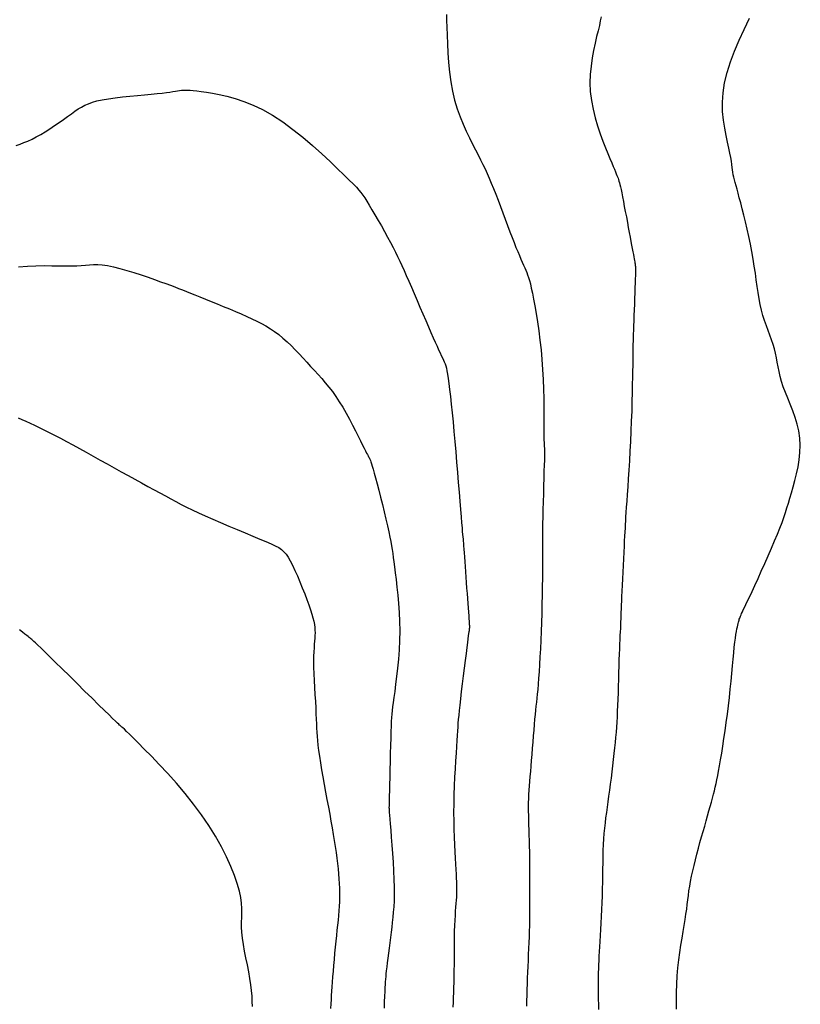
# Model space of a CAD drawing. Header units: millimetres. Extents: x 32690613 to 32693367, y 5343692 to 5344708.
# Tile 400 of 656: x 32692640.46 to 32692649.27, y 5344142.4 to 5344153.52. Entities that reach past the tile are written whole.
import ezdxf

# ---------------------------------------------------------------- set-up
doc = ezdxf.new("R2010")
doc.units = ezdxf.units.MM
doc.header["$LTSCALE"] = 20
for name, color, linetype in [('02-DGM_HL_488.50', 12, 'Continuous'), ('02-DGM_HL_489.00', 22, 'Continuous'), ('02-DGM_HL_489.50', 32, 'Continuous'), ('02-DGM_HL_490.00', 42, 'Continuous'), ('02-DGM_HL_490.50', 52, 'Continuous'), ('02-DGM_HL_491.00', 62, 'Continuous'), ('02-DGM_HL_491.50', 72, 'Continuous')]:
    doc.layers.add(name, color=color, linetype=linetype)

msp = doc.modelspace()

# ---------------------------------------------------------------- linework, layer by layer
at = {"layer": '02-DGM_HL_488.50', "elevation": 488.5, "flags": 128}
msp.add_lwpolyline([(32692643.085, 5344142.38), (32692643.083, 5344142.437), (32692643.081, 5344142.496), (32692643.076, 5344142.558), (32692643.068, 5344142.624), (32692643.057, 5344142.695), (32692643.043, 5344142.771), (32692643.028, 5344142.849), (32692643.012, 5344142.927), (32692642.997, 5344143.005), (32692642.983, 5344143.08), (32692642.972, 5344143.151), (32692642.965, 5344143.217), (32692642.962, 5344143.276), (32692642.962, 5344143.33), (32692642.964, 5344143.382), (32692642.966, 5344143.433), (32692642.966, 5344143.487), (32692642.962, 5344143.544), (32692642.953, 5344143.609), (32692642.938, 5344143.682), (32692642.914, 5344143.766), (32692642.881, 5344143.859), (32692642.841, 5344143.961), (32692642.791, 5344144.069), (32692642.734, 5344144.183), (32692642.668, 5344144.301), (32692642.594, 5344144.422), (32692642.511, 5344144.543), (32692642.421, 5344144.665), (32692642.325, 5344144.784), (32692642.227, 5344144.899), (32692642.129, 5344145.009), (32692642.034, 5344145.111), (32692641.945, 5344145.204), (32692641.864, 5344145.286), (32692641.795, 5344145.356), (32692641.739, 5344145.411), (32692641.696, 5344145.454), (32692641.663, 5344145.486), (32692641.64, 5344145.509), (32692641.623, 5344145.525), (32692641.612, 5344145.535), (32692641.604, 5344145.541), (32692641.598, 5344145.546), (32692641.593, 5344145.551), (32692641.586, 5344145.557), (32692641.575, 5344145.566), (32692641.56, 5344145.58), (32692641.538, 5344145.602), (32692641.507, 5344145.631), (32692641.466, 5344145.671), (32692641.414, 5344145.722), (32692641.349, 5344145.786), (32692641.274, 5344145.86), (32692641.191, 5344145.941), (32692641.106, 5344146.026), (32692641.02, 5344146.111), (32692640.937, 5344146.192), (32692640.86, 5344146.268), (32692640.794, 5344146.333), (32692640.739, 5344146.387), (32692640.695, 5344146.429), (32692640.662, 5344146.461), (32692640.636, 5344146.485), (32692640.617, 5344146.502), (32692640.603, 5344146.514), (32692640.593, 5344146.524), (32692640.584, 5344146.531), (32692640.575, 5344146.538), (32692640.565, 5344146.546), (32692640.553, 5344146.556), (32692640.537, 5344146.568), (32692640.517, 5344146.584), (32692640.49, 5344146.605), (32692640.456, 5344146.631)], dxfattribs=at)
at = {"layer": '02-DGM_HL_489.00', "elevation": 489, "flags": 128}
msp.add_lwpolyline([(32692640.441, 5344149.028), (32692640.483, 5344149.008), (32692640.528, 5344148.987), (32692640.575, 5344148.965), (32692640.624, 5344148.942), (32692640.676, 5344148.918), (32692640.731, 5344148.891), (32692640.79, 5344148.862), (32692640.852, 5344148.831), (32692640.917, 5344148.797), (32692640.986, 5344148.76), (32692641.058, 5344148.721), (32692641.132, 5344148.68), (32692641.209, 5344148.638), (32692641.286, 5344148.594), (32692641.365, 5344148.55), (32692641.444, 5344148.506), (32692641.524, 5344148.462), (32692641.603, 5344148.418), (32692641.681, 5344148.375), (32692641.758, 5344148.333), (32692641.832, 5344148.291), (32692641.905, 5344148.252), (32692641.974, 5344148.214), (32692642.04, 5344148.178), (32692642.102, 5344148.144), (32692642.162, 5344148.111), (32692642.22, 5344148.08), (32692642.28, 5344148.049), (32692642.341, 5344148.018), (32692642.406, 5344147.986), (32692642.476, 5344147.953), (32692642.553, 5344147.918), (32692642.637, 5344147.881), (32692642.726, 5344147.843), (32692642.819, 5344147.804), (32692642.912, 5344147.765), (32692643.003, 5344147.727), (32692643.09, 5344147.691), (32692643.169, 5344147.658), (32692643.238, 5344147.629), (32692643.296, 5344147.604), (32692643.343, 5344147.582), (32692643.382, 5344147.561), (32692643.414, 5344147.539), (32692643.441, 5344147.515), (32692643.465, 5344147.487), (32692643.487, 5344147.453), (32692643.511, 5344147.412), (32692643.536, 5344147.362), (32692643.564, 5344147.304), (32692643.592, 5344147.241), (32692643.62, 5344147.174), (32692643.648, 5344147.106), (32692643.675, 5344147.039), (32692643.7, 5344146.974), (32692643.722, 5344146.914), (32692643.741, 5344146.86), (32692643.756, 5344146.811), (32692643.768, 5344146.768), (32692643.777, 5344146.729), (32692643.784, 5344146.693), (32692643.789, 5344146.66), (32692643.791, 5344146.629), (32692643.792, 5344146.599), (32692643.791, 5344146.569), (32692643.789, 5344146.538), (32692643.786, 5344146.505), (32692643.783, 5344146.47), (32692643.78, 5344146.43), (32692643.777, 5344146.385), (32692643.775, 5344146.334), (32692643.775, 5344146.275), (32692643.776, 5344146.209), (32692643.778, 5344146.136), (32692643.782, 5344146.059), (32692643.786, 5344145.98), (32692643.79, 5344145.901), (32692643.795, 5344145.824), (32692643.799, 5344145.75), (32692643.802, 5344145.684), (32692643.805, 5344145.624), (32692643.807, 5344145.571), (32692643.809, 5344145.523), (32692643.811, 5344145.476), (32692643.814, 5344145.429), (32692643.818, 5344145.381), (32692643.824, 5344145.329), (32692643.831, 5344145.27), (32692643.841, 5344145.204), (32692643.852, 5344145.131), (32692643.865, 5344145.053), (32692643.88, 5344144.971), (32692643.895, 5344144.886), (32692643.911, 5344144.801), (32692643.926, 5344144.715), (32692643.942, 5344144.631), (32692643.957, 5344144.55), (32692643.971, 5344144.471), (32692643.984, 5344144.395), (32692643.996, 5344144.322), (32692644.008, 5344144.252), (32692644.019, 5344144.184), (32692644.029, 5344144.118), (32692644.037, 5344144.055), (32692644.045, 5344143.994), (32692644.052, 5344143.935), (32692644.057, 5344143.877), (32692644.062, 5344143.822), (32692644.065, 5344143.767), (32692644.067, 5344143.714), (32692644.068, 5344143.662), (32692644.068, 5344143.611), (32692644.066, 5344143.56), (32692644.064, 5344143.51), (32692644.06, 5344143.459), (32692644.056, 5344143.407), (32692644.051, 5344143.354), (32692644.045, 5344143.299), (32692644.039, 5344143.241), (32692644.033, 5344143.18), (32692644.026, 5344143.115), (32692644.02, 5344143.048), (32692644.013, 5344142.98), (32692644.007, 5344142.911), (32692644, 5344142.843), (32692643.995, 5344142.777), (32692643.99, 5344142.714), (32692643.985, 5344142.655), (32692643.981, 5344142.602), (32692643.978, 5344142.551), (32692643.975, 5344142.503), (32692643.973, 5344142.456), (32692643.971, 5344142.408), (32692643.968, 5344142.358)], dxfattribs=at)
at = {"layer": '02-DGM_HL_489.50', "elevation": 489.5, "flags": 128}
msp.add_lwpolyline([(32692640.445, 5344150.731), (32692640.544, 5344150.739), (32692640.64, 5344150.744), (32692640.733, 5344150.745), (32692640.82, 5344150.744), (32692640.902, 5344150.743), (32692640.976, 5344150.741), (32692641.043, 5344150.741), (32692641.102, 5344150.744), (32692641.153, 5344150.748), (32692641.201, 5344150.752), (32692641.246, 5344150.756), (32692641.291, 5344150.758), (32692641.338, 5344150.758), (32692641.39, 5344150.754), (32692641.449, 5344150.746), (32692641.516, 5344150.732), (32692641.589, 5344150.713), (32692641.668, 5344150.691), (32692641.748, 5344150.667), (32692641.829, 5344150.64), (32692641.907, 5344150.614), (32692641.981, 5344150.588), (32692642.049, 5344150.564), (32692642.108, 5344150.542), (32692642.16, 5344150.523), (32692642.208, 5344150.505), (32692642.252, 5344150.488), (32692642.295, 5344150.471), (32692642.339, 5344150.454), (32692642.385, 5344150.435), (32692642.436, 5344150.415), (32692642.492, 5344150.392), (32692642.554, 5344150.367), (32692642.619, 5344150.341), (32692642.687, 5344150.313), (32692642.756, 5344150.284), (32692642.826, 5344150.256), (32692642.893, 5344150.227), (32692642.959, 5344150.199), (32692643.021, 5344150.172), (32692643.079, 5344150.146), (32692643.134, 5344150.119), (32692643.187, 5344150.092), (32692643.238, 5344150.064), (32692643.287, 5344150.033), (32692643.335, 5344150.001), (32692643.383, 5344149.966), (32692643.429, 5344149.927), (32692643.476, 5344149.885), (32692643.521, 5344149.842), (32692643.567, 5344149.796), (32692643.612, 5344149.749), (32692643.656, 5344149.702), (32692643.7, 5344149.654), (32692643.742, 5344149.607), (32692643.785, 5344149.561), (32692643.826, 5344149.516), (32692643.867, 5344149.469), (32692643.907, 5344149.422), (32692643.947, 5344149.373), (32692643.987, 5344149.322), (32692644.026, 5344149.267), (32692644.065, 5344149.208), (32692644.104, 5344149.145), (32692644.142, 5344149.079), (32692644.179, 5344149.012), (32692644.215, 5344148.945), (32692644.248, 5344148.881), (32692644.278, 5344148.821), (32692644.305, 5344148.766), (32692644.328, 5344148.719), (32692644.347, 5344148.682), (32692644.362, 5344148.652), (32692644.374, 5344148.629), (32692644.383, 5344148.611), (32692644.391, 5344148.598), (32692644.396, 5344148.587), (32692644.401, 5344148.578), (32692644.406, 5344148.569), (32692644.411, 5344148.558), (32692644.416, 5344148.546), (32692644.422, 5344148.529), (32692644.429, 5344148.508), (32692644.438, 5344148.48), (32692644.448, 5344148.445), (32692644.46, 5344148.401), (32692644.475, 5344148.347), (32692644.492, 5344148.282), (32692644.511, 5344148.209), (32692644.531, 5344148.13), (32692644.552, 5344148.047), (32692644.572, 5344147.964), (32692644.591, 5344147.883), (32692644.609, 5344147.807), (32692644.624, 5344147.739), (32692644.637, 5344147.68), (32692644.647, 5344147.628), (32692644.655, 5344147.582), (32692644.662, 5344147.539), (32692644.668, 5344147.495), (32692644.674, 5344147.45), (32692644.68, 5344147.399), (32692644.688, 5344147.342), (32692644.697, 5344147.275), (32692644.706, 5344147.199), (32692644.716, 5344147.115), (32692644.726, 5344147.025), (32692644.735, 5344146.93), (32692644.742, 5344146.829), (32692644.746, 5344146.726), (32692644.747, 5344146.62), (32692644.745, 5344146.513), (32692644.74, 5344146.406), (32692644.732, 5344146.301), (32692644.723, 5344146.2), (32692644.712, 5344146.105), (32692644.701, 5344146.017), (32692644.691, 5344145.937), (32692644.681, 5344145.868), (32692644.674, 5344145.811), (32692644.667, 5344145.763), (32692644.662, 5344145.721), (32692644.658, 5344145.681), (32692644.655, 5344145.641), (32692644.652, 5344145.597), (32692644.65, 5344145.546), (32692644.648, 5344145.484), (32692644.646, 5344145.411), (32692644.643, 5344145.327), (32692644.641, 5344145.237), (32692644.639, 5344145.145), (32692644.637, 5344145.052), (32692644.635, 5344144.964), (32692644.633, 5344144.884), (32692644.631, 5344144.814), (32692644.63, 5344144.759), (32692644.629, 5344144.716), (32692644.628, 5344144.684), (32692644.627, 5344144.662), (32692644.627, 5344144.646), (32692644.627, 5344144.637), (32692644.626, 5344144.631), (32692644.626, 5344144.627), (32692644.626, 5344144.622), (32692644.627, 5344144.617), (32692644.627, 5344144.607), (32692644.628, 5344144.592), (32692644.63, 5344144.57), (32692644.632, 5344144.538), (32692644.636, 5344144.496), (32692644.64, 5344144.44), (32692644.646, 5344144.371), (32692644.652, 5344144.29), (32692644.659, 5344144.201), (32692644.665, 5344144.105), (32692644.672, 5344144.007), (32692644.677, 5344143.909), (32692644.681, 5344143.814), (32692644.684, 5344143.725), (32692644.684, 5344143.645), (32692644.683, 5344143.572), (32692644.68, 5344143.506), (32692644.675, 5344143.444), (32692644.67, 5344143.386), (32692644.664, 5344143.329), (32692644.657, 5344143.274), (32692644.65, 5344143.217), (32692644.642, 5344143.158), (32692644.635, 5344143.099), (32692644.627, 5344143.039), (32692644.62, 5344142.981), (32692644.613, 5344142.925), (32692644.607, 5344142.872), (32692644.601, 5344142.825), (32692644.596, 5344142.783), (32692644.592, 5344142.747), (32692644.589, 5344142.716), (32692644.586, 5344142.688), (32692644.584, 5344142.659), (32692644.582, 5344142.628), (32692644.58, 5344142.592), (32692644.578, 5344142.549), (32692644.576, 5344142.496), (32692644.573, 5344142.433), (32692644.571, 5344142.36)], dxfattribs=at)
at = {"layer": '02-DGM_HL_490.00', "elevation": 490, "flags": 128}
msp.add_lwpolyline([(32692640.418, 5344152.102), (32692640.462, 5344152.117), (32692640.506, 5344152.134), (32692640.551, 5344152.152), (32692640.597, 5344152.174), (32692640.645, 5344152.198), (32692640.695, 5344152.226), (32692640.747, 5344152.257), (32692640.799, 5344152.291), (32692640.851, 5344152.326), (32692640.902, 5344152.361), (32692640.952, 5344152.396), (32692640.999, 5344152.429), (32692641.042, 5344152.46), (32692641.081, 5344152.488), (32692641.119, 5344152.514), (32692641.155, 5344152.536), (32692641.193, 5344152.556), (32692641.233, 5344152.574), (32692641.278, 5344152.59), (32692641.33, 5344152.605), (32692641.39, 5344152.618), (32692641.459, 5344152.63), (32692641.536, 5344152.64), (32692641.618, 5344152.65), (32692641.702, 5344152.659), (32692641.786, 5344152.667), (32692641.867, 5344152.674), (32692641.942, 5344152.681), (32692642.01, 5344152.688), (32692642.067, 5344152.694), (32692642.115, 5344152.7), (32692642.154, 5344152.705), (32692642.188, 5344152.71), (32692642.216, 5344152.715), (32692642.24, 5344152.719), (32692642.262, 5344152.722), (32692642.283, 5344152.725), (32692642.304, 5344152.726), (32692642.327, 5344152.727), (32692642.353, 5344152.727), (32692642.382, 5344152.726), (32692642.417, 5344152.722), (32692642.459, 5344152.718), (32692642.508, 5344152.711), (32692642.566, 5344152.703), (32692642.634, 5344152.692), (32692642.711, 5344152.678), (32692642.796, 5344152.658), (32692642.889, 5344152.633), (32692642.987, 5344152.6), (32692643.092, 5344152.559), (32692643.2, 5344152.507), (32692643.312, 5344152.444), (32692643.427, 5344152.369), (32692643.542, 5344152.284), (32692643.655, 5344152.194), (32692643.764, 5344152.101), (32692643.867, 5344152.008), (32692643.961, 5344151.92), (32692644.046, 5344151.839), (32692644.118, 5344151.769), (32692644.176, 5344151.712), (32692644.222, 5344151.667), (32692644.258, 5344151.63), (32692644.287, 5344151.598), (32692644.31, 5344151.57), (32692644.332, 5344151.541), (32692644.353, 5344151.509), (32692644.376, 5344151.472), (32692644.403, 5344151.427), (32692644.434, 5344151.375), (32692644.468, 5344151.317), (32692644.503, 5344151.256), (32692644.54, 5344151.193), (32692644.575, 5344151.129), (32692644.61, 5344151.067), (32692644.643, 5344151.007), (32692644.672, 5344150.951), (32692644.699, 5344150.898), (32692644.724, 5344150.847), (32692644.749, 5344150.796), (32692644.772, 5344150.745), (32692644.797, 5344150.691), (32692644.822, 5344150.633), (32692644.849, 5344150.571), (32692644.879, 5344150.502), (32692644.91, 5344150.429), (32692644.943, 5344150.353), (32692644.976, 5344150.276), (32692645.009, 5344150.199), (32692645.041, 5344150.125), (32692645.071, 5344150.054), (32692645.1, 5344149.989), (32692645.125, 5344149.931), (32692645.148, 5344149.88), (32692645.169, 5344149.835), (32692645.187, 5344149.795), (32692645.203, 5344149.761), (32692645.217, 5344149.73), (32692645.23, 5344149.703), (32692645.241, 5344149.679), (32692645.25, 5344149.657), (32692645.259, 5344149.635), (32692645.267, 5344149.612), (32692645.274, 5344149.586), (32692645.281, 5344149.556), (32692645.288, 5344149.518), (32692645.295, 5344149.472), (32692645.302, 5344149.415), (32692645.311, 5344149.347), (32692645.32, 5344149.268), (32692645.329, 5344149.18), (32692645.339, 5344149.084), (32692645.349, 5344148.98), (32692645.359, 5344148.872), (32692645.369, 5344148.759), (32692645.38, 5344148.643), (32692645.39, 5344148.526), (32692645.4, 5344148.41), (32692645.409, 5344148.297), (32692645.418, 5344148.188), (32692645.426, 5344148.086), (32692645.434, 5344147.993), (32692645.441, 5344147.91), (32692645.446, 5344147.841), (32692645.451, 5344147.785), (32692645.454, 5344147.742), (32692645.457, 5344147.708), (32692645.46, 5344147.681), (32692645.462, 5344147.657), (32692645.464, 5344147.635), (32692645.466, 5344147.61), (32692645.468, 5344147.581), (32692645.471, 5344147.545), (32692645.474, 5344147.503), (32692645.478, 5344147.455), (32692645.482, 5344147.402), (32692645.486, 5344147.346), (32692645.49, 5344147.287), (32692645.494, 5344147.226), (32692645.499, 5344147.165), (32692645.503, 5344147.104), (32692645.508, 5344147.044), (32692645.512, 5344146.986), (32692645.516, 5344146.931), (32692645.52, 5344146.88), (32692645.523, 5344146.833), (32692645.526, 5344146.792), (32692645.529, 5344146.758), (32692645.531, 5344146.73), (32692645.532, 5344146.709), (32692645.533, 5344146.693), (32692645.534, 5344146.681), (32692645.534, 5344146.674), (32692645.535, 5344146.669), (32692645.535, 5344146.666), (32692645.535, 5344146.663), (32692645.535, 5344146.661), (32692645.534, 5344146.659), (32692645.534, 5344146.657), (32692645.534, 5344146.654), (32692645.534, 5344146.651), (32692645.533, 5344146.647), (32692645.533, 5344146.643), (32692645.532, 5344146.638), (32692645.531, 5344146.631), (32692645.53, 5344146.622), (32692645.528, 5344146.609), (32692645.525, 5344146.591), (32692645.522, 5344146.566), (32692645.518, 5344146.532), (32692645.512, 5344146.488), (32692645.505, 5344146.432), (32692645.496, 5344146.364), (32692645.486, 5344146.286), (32692645.475, 5344146.201), (32692645.464, 5344146.113), (32692645.453, 5344146.023), (32692645.443, 5344145.937), (32692645.433, 5344145.855), (32692645.425, 5344145.783), (32692645.418, 5344145.721), (32692645.413, 5344145.668), (32692645.409, 5344145.621), (32692645.405, 5344145.578), (32692645.402, 5344145.535), (32692645.399, 5344145.49), (32692645.396, 5344145.44), (32692645.393, 5344145.382), (32692645.388, 5344145.315), (32692645.383, 5344145.238), (32692645.377, 5344145.153), (32692645.372, 5344145.062), (32692645.367, 5344144.967), (32692645.362, 5344144.869), (32692645.359, 5344144.769), (32692645.357, 5344144.669), (32692645.356, 5344144.57), (32692645.357, 5344144.473), (32692645.359, 5344144.38), (32692645.361, 5344144.29), (32692645.365, 5344144.205), (32692645.368, 5344144.125), (32692645.372, 5344144.052), (32692645.376, 5344143.986), (32692645.38, 5344143.927), (32692645.383, 5344143.875), (32692645.386, 5344143.829), (32692645.388, 5344143.788), (32692645.389, 5344143.75), (32692645.39, 5344143.715), (32692645.39, 5344143.681), (32692645.389, 5344143.648), (32692645.388, 5344143.614), (32692645.385, 5344143.579), (32692645.382, 5344143.541), (32692645.379, 5344143.501), (32692645.375, 5344143.457), (32692645.372, 5344143.408), (32692645.369, 5344143.355), (32692645.366, 5344143.295), (32692645.364, 5344143.229), (32692645.363, 5344143.159), (32692645.362, 5344143.084), (32692645.361, 5344143.008), (32692645.361, 5344142.932), (32692645.361, 5344142.856), (32692645.36, 5344142.783), (32692645.359, 5344142.714), (32692645.358, 5344142.651), (32692645.356, 5344142.592), (32692645.355, 5344142.535), (32692645.352, 5344142.481), (32692645.35, 5344142.427), (32692645.347, 5344142.373)], dxfattribs=at)
at = {"layer": '02-DGM_HL_490.50', "elevation": 490.5, "flags": 128}
msp.add_lwpolyline([(32692645.274, 5344153.58), (32692645.277, 5344153.515), (32692645.28, 5344153.438), (32692645.282, 5344153.349), (32692645.286, 5344153.251), (32692645.291, 5344153.147), (32692645.298, 5344153.039), (32692645.309, 5344152.93), (32692645.324, 5344152.821), (32692645.343, 5344152.714), (32692645.367, 5344152.613), (32692645.396, 5344152.517), (32692645.429, 5344152.427), (32692645.463, 5344152.342), (32692645.499, 5344152.262), (32692645.535, 5344152.187), (32692645.57, 5344152.118), (32692645.603, 5344152.054), (32692645.634, 5344151.995), (32692645.661, 5344151.94), (32692645.687, 5344151.888), (32692645.712, 5344151.837), (32692645.735, 5344151.786), (32692645.758, 5344151.733), (32692645.781, 5344151.678), (32692645.806, 5344151.618), (32692645.831, 5344151.553), (32692645.857, 5344151.485), (32692645.884, 5344151.413), (32692645.911, 5344151.341), (32692645.938, 5344151.268), (32692645.964, 5344151.197), (32692645.99, 5344151.128), (32692646.015, 5344151.064), (32692646.038, 5344151.005), (32692646.059, 5344150.951), (32692646.079, 5344150.903), (32692646.098, 5344150.859), (32692646.115, 5344150.819), (32692646.131, 5344150.783), (32692646.145, 5344150.75), (32692646.158, 5344150.721), (32692646.17, 5344150.694), (32692646.181, 5344150.668), (32692646.191, 5344150.641), (32692646.201, 5344150.612), (32692646.211, 5344150.579), (32692646.222, 5344150.539), (32692646.233, 5344150.492), (32692646.245, 5344150.435), (32692646.258, 5344150.368), (32692646.273, 5344150.29), (32692646.288, 5344150.204), (32692646.303, 5344150.11), (32692646.317, 5344150.01), (32692646.331, 5344149.905), (32692646.343, 5344149.796), (32692646.353, 5344149.685), (32692646.36, 5344149.573), (32692646.366, 5344149.461), (32692646.37, 5344149.351), (32692646.373, 5344149.246), (32692646.374, 5344149.147), (32692646.375, 5344149.057), (32692646.375, 5344148.976), (32692646.375, 5344148.907), (32692646.375, 5344148.851), (32692646.376, 5344148.807), (32692646.376, 5344148.773), (32692646.377, 5344148.748), (32692646.377, 5344148.729), (32692646.378, 5344148.716), (32692646.379, 5344148.706), (32692646.379, 5344148.699), (32692646.38, 5344148.691), (32692646.38, 5344148.681), (32692646.381, 5344148.668), (32692646.381, 5344148.65), (32692646.381, 5344148.626), (32692646.381, 5344148.592), (32692646.38, 5344148.548), (32692646.378, 5344148.492), (32692646.376, 5344148.423), (32692646.374, 5344148.344), (32692646.372, 5344148.257), (32692646.369, 5344148.167), (32692646.366, 5344148.076), (32692646.364, 5344147.987), (32692646.362, 5344147.905), (32692646.36, 5344147.833), (32692646.359, 5344147.772), (32692646.359, 5344147.722), (32692646.358, 5344147.677), (32692646.359, 5344147.637), (32692646.359, 5344147.597), (32692646.359, 5344147.554), (32692646.36, 5344147.506), (32692646.36, 5344147.449), (32692646.36, 5344147.38), (32692646.359, 5344147.302), (32692646.358, 5344147.215), (32692646.357, 5344147.122), (32692646.355, 5344147.023), (32692646.353, 5344146.921), (32692646.351, 5344146.818), (32692646.348, 5344146.714), (32692646.344, 5344146.613), (32692646.34, 5344146.514), (32692646.335, 5344146.418), (32692646.331, 5344146.327), (32692646.326, 5344146.24), (32692646.32, 5344146.159), (32692646.315, 5344146.085), (32692646.31, 5344146.019), (32692646.305, 5344145.96), (32692646.3, 5344145.907), (32692646.295, 5344145.859), (32692646.29, 5344145.814), (32692646.285, 5344145.769), (32692646.28, 5344145.724), (32692646.275, 5344145.676), (32692646.27, 5344145.623), (32692646.265, 5344145.565), (32692646.26, 5344145.501), (32692646.254, 5344145.434), (32692646.249, 5344145.365), (32692646.244, 5344145.295), (32692646.239, 5344145.225), (32692646.233, 5344145.157), (32692646.228, 5344145.092), (32692646.223, 5344145.032), (32692646.218, 5344144.975), (32692646.214, 5344144.921), (32692646.209, 5344144.87), (32692646.206, 5344144.822), (32692646.203, 5344144.774), (32692646.2, 5344144.727), (32692646.199, 5344144.68), (32692646.198, 5344144.632), (32692646.199, 5344144.584), (32692646.2, 5344144.534), (32692646.201, 5344144.482), (32692646.203, 5344144.429), (32692646.205, 5344144.373), (32692646.206, 5344144.315), (32692646.208, 5344144.254), (32692646.21, 5344144.19), (32692646.211, 5344144.124), (32692646.212, 5344144.056), (32692646.212, 5344143.987), (32692646.213, 5344143.917), (32692646.213, 5344143.848), (32692646.214, 5344143.781), (32692646.214, 5344143.715), (32692646.214, 5344143.651), (32692646.214, 5344143.589), (32692646.214, 5344143.529), (32692646.214, 5344143.47), (32692646.214, 5344143.411), (32692646.213, 5344143.351), (32692646.212, 5344143.291), (32692646.21, 5344143.229), (32692646.208, 5344143.166), (32692646.205, 5344143.1), (32692646.202, 5344143.034), (32692646.199, 5344142.967), (32692646.196, 5344142.899), (32692646.193, 5344142.832), (32692646.19, 5344142.765), (32692646.187, 5344142.699), (32692646.185, 5344142.634), (32692646.183, 5344142.57), (32692646.181, 5344142.506), (32692646.18, 5344142.444), (32692646.179, 5344142.382)], dxfattribs=at)
at = {"layer": '02-DGM_HL_491.00', "elevation": 491, "flags": 128}
msp.add_lwpolyline([(32692647.022, 5344153.555), (32692647.012, 5344153.509), (32692647.001, 5344153.457), (32692646.987, 5344153.398), (32692646.97, 5344153.331), (32692646.953, 5344153.257), (32692646.935, 5344153.176), (32692646.92, 5344153.09), (32692646.907, 5344152.999), (32692646.898, 5344152.905), (32692646.895, 5344152.808), (32692646.899, 5344152.71), (32692646.911, 5344152.611), (32692646.93, 5344152.512), (32692646.954, 5344152.416), (32692646.982, 5344152.323), (32692647.011, 5344152.235), (32692647.042, 5344152.152), (32692647.071, 5344152.077), (32692647.098, 5344152.011), (32692647.121, 5344151.954), (32692647.141, 5344151.906), (32692647.157, 5344151.866), (32692647.171, 5344151.833), (32692647.182, 5344151.806), (32692647.192, 5344151.783), (32692647.199, 5344151.764), (32692647.206, 5344151.747), (32692647.212, 5344151.731), (32692647.217, 5344151.716), (32692647.222, 5344151.7), (32692647.227, 5344151.682), (32692647.233, 5344151.66), (32692647.239, 5344151.635), (32692647.246, 5344151.604), (32692647.253, 5344151.566), (32692647.262, 5344151.521), (32692647.272, 5344151.47), (32692647.283, 5344151.414), (32692647.294, 5344151.355), (32692647.306, 5344151.295), (32692647.317, 5344151.234), (32692647.328, 5344151.175), (32692647.339, 5344151.119), (32692647.348, 5344151.067), (32692647.357, 5344151.019), (32692647.365, 5344150.976), (32692647.372, 5344150.937), (32692647.379, 5344150.902), (32692647.385, 5344150.872), (32692647.39, 5344150.845), (32692647.394, 5344150.823), (32692647.397, 5344150.804), (32692647.4, 5344150.788), (32692647.402, 5344150.776), (32692647.404, 5344150.765), (32692647.405, 5344150.757), (32692647.406, 5344150.75), (32692647.407, 5344150.744), (32692647.408, 5344150.738), (32692647.408, 5344150.732), (32692647.409, 5344150.725), (32692647.409, 5344150.716), (32692647.409, 5344150.703), (32692647.409, 5344150.686), (32692647.409, 5344150.663), (32692647.408, 5344150.633), (32692647.407, 5344150.595), (32692647.405, 5344150.55), (32692647.403, 5344150.496), (32692647.401, 5344150.438), (32692647.399, 5344150.375), (32692647.396, 5344150.311), (32692647.394, 5344150.246), (32692647.391, 5344150.183), (32692647.389, 5344150.123), (32692647.387, 5344150.067), (32692647.385, 5344150.016), (32692647.383, 5344149.97), (32692647.382, 5344149.928), (32692647.381, 5344149.891), (32692647.38, 5344149.859), (32692647.379, 5344149.831), (32692647.378, 5344149.808), (32692647.378, 5344149.789), (32692647.378, 5344149.775), (32692647.378, 5344149.763), (32692647.378, 5344149.755), (32692647.378, 5344149.748), (32692647.379, 5344149.744), (32692647.379, 5344149.74), (32692647.379, 5344149.738), (32692647.379, 5344149.735), (32692647.379, 5344149.73), (32692647.379, 5344149.721), (32692647.379, 5344149.707), (32692647.379, 5344149.685), (32692647.378, 5344149.654), (32692647.378, 5344149.612), (32692647.376, 5344149.557), (32692647.375, 5344149.487), (32692647.373, 5344149.404), (32692647.371, 5344149.311), (32692647.369, 5344149.209), (32692647.366, 5344149.101), (32692647.362, 5344148.989), (32692647.358, 5344148.875), (32692647.353, 5344148.761), (32692647.347, 5344148.65), (32692647.341, 5344148.541), (32692647.335, 5344148.437), (32692647.328, 5344148.339), (32692647.322, 5344148.246), (32692647.316, 5344148.161), (32692647.31, 5344148.084), (32692647.305, 5344148.017), (32692647.301, 5344147.959), (32692647.298, 5344147.909), (32692647.295, 5344147.864), (32692647.293, 5344147.822), (32692647.291, 5344147.781), (32692647.289, 5344147.738), (32692647.286, 5344147.691), (32692647.283, 5344147.638), (32692647.28, 5344147.576), (32692647.277, 5344147.508), (32692647.273, 5344147.435), (32692647.269, 5344147.359), (32692647.265, 5344147.282), (32692647.261, 5344147.207), (32692647.258, 5344147.136), (32692647.254, 5344147.07), (32692647.252, 5344147.01), (32692647.25, 5344146.958), (32692647.248, 5344146.911), (32692647.247, 5344146.868), (32692647.245, 5344146.829), (32692647.244, 5344146.792), (32692647.243, 5344146.757), (32692647.241, 5344146.722), (32692647.24, 5344146.686), (32692647.238, 5344146.649), (32692647.236, 5344146.609), (32692647.233, 5344146.567), (32692647.231, 5344146.522), (32692647.229, 5344146.472), (32692647.227, 5344146.418), (32692647.224, 5344146.358), (32692647.222, 5344146.293), (32692647.22, 5344146.222), (32692647.218, 5344146.149), (32692647.216, 5344146.073), (32692647.214, 5344145.997), (32692647.212, 5344145.922), (32692647.21, 5344145.848), (32692647.207, 5344145.778), (32692647.204, 5344145.712), (32692647.201, 5344145.65), (32692647.198, 5344145.591), (32692647.194, 5344145.533), (32692647.189, 5344145.476), (32692647.184, 5344145.418), (32692647.179, 5344145.36), (32692647.172, 5344145.298), (32692647.166, 5344145.234), (32692647.158, 5344145.167), (32692647.15, 5344145.098), (32692647.141, 5344145.028), (32692647.133, 5344144.958), (32692647.124, 5344144.888), (32692647.115, 5344144.82), (32692647.106, 5344144.754), (32692647.097, 5344144.69), (32692647.088, 5344144.629), (32692647.08, 5344144.569), (32692647.072, 5344144.51), (32692647.065, 5344144.451), (32692647.058, 5344144.392), (32692647.053, 5344144.332), (32692647.048, 5344144.271), (32692647.045, 5344144.207), (32692647.042, 5344144.141), (32692647.04, 5344144.073), (32692647.039, 5344144.003), (32692647.038, 5344143.931), (32692647.037, 5344143.857), (32692647.036, 5344143.782), (32692647.034, 5344143.706), (32692647.032, 5344143.628), (32692647.029, 5344143.55), (32692647.026, 5344143.473), (32692647.022, 5344143.396), (32692647.018, 5344143.321), (32692647.015, 5344143.248), (32692647.011, 5344143.179), (32692647.007, 5344143.114), (32692647.003, 5344143.054), (32692647, 5344142.998), (32692646.997, 5344142.946), (32692646.994, 5344142.897), (32692646.992, 5344142.851), (32692646.99, 5344142.806), (32692646.988, 5344142.764), (32692646.987, 5344142.723), (32692646.987, 5344142.682), (32692646.987, 5344142.641), (32692646.987, 5344142.599), (32692646.988, 5344142.555), (32692646.988, 5344142.509), (32692646.989, 5344142.459), (32692646.99, 5344142.404), (32692646.99, 5344142.345)], dxfattribs=at)
at = {"layer": '02-DGM_HL_491.50', "elevation": 491.5, "flags": 128}
msp.add_lwpolyline([(32692647.871, 5344142.35), (32692647.871, 5344142.442), (32692647.871, 5344142.536), (32692647.874, 5344142.63), (32692647.88, 5344142.724), (32692647.888, 5344142.816), (32692647.898, 5344142.904), (32692647.909, 5344142.99), (32692647.922, 5344143.072), (32692647.935, 5344143.15), (32692647.947, 5344143.225), (32692647.959, 5344143.295), (32692647.97, 5344143.36), (32692647.979, 5344143.421), (32692647.987, 5344143.478), (32692647.993, 5344143.531), (32692648, 5344143.583), (32692648.006, 5344143.634), (32692648.013, 5344143.685), (32692648.021, 5344143.737), (32692648.03, 5344143.792), (32692648.042, 5344143.85), (32692648.055, 5344143.91), (32692648.07, 5344143.972), (32692648.086, 5344144.036), (32692648.102, 5344144.1), (32692648.12, 5344144.165), (32692648.137, 5344144.23), (32692648.155, 5344144.294), (32692648.173, 5344144.356), (32692648.19, 5344144.417), (32692648.207, 5344144.476), (32692648.223, 5344144.533), (32692648.238, 5344144.587), (32692648.252, 5344144.638), (32692648.266, 5344144.687), (32692648.278, 5344144.733), (32692648.29, 5344144.775), (32692648.3, 5344144.815), (32692648.31, 5344144.855), (32692648.319, 5344144.896), (32692648.328, 5344144.939), (32692648.338, 5344144.986), (32692648.347, 5344145.038), (32692648.358, 5344145.097), (32692648.37, 5344145.164), (32692648.382, 5344145.238), (32692648.395, 5344145.319), (32692648.408, 5344145.404), (32692648.421, 5344145.493), (32692648.434, 5344145.585), (32692648.447, 5344145.68), (32692648.458, 5344145.774), (32692648.469, 5344145.869), (32692648.479, 5344145.963), (32692648.488, 5344146.054), (32692648.496, 5344146.141), (32692648.504, 5344146.225), (32692648.511, 5344146.302), (32692648.518, 5344146.373), (32692648.524, 5344146.437), (32692648.531, 5344146.492), (32692648.537, 5344146.539), (32692648.543, 5344146.579), (32692648.549, 5344146.613), (32692648.554, 5344146.642), (32692648.559, 5344146.666), (32692648.564, 5344146.686), (32692648.568, 5344146.703), (32692648.572, 5344146.718), (32692648.575, 5344146.731), (32692648.578, 5344146.742), (32692648.581, 5344146.754), (32692648.585, 5344146.765), (32692648.589, 5344146.776), (32692648.594, 5344146.788), (32692648.6, 5344146.801), (32692648.607, 5344146.817), (32692648.616, 5344146.835), (32692648.626, 5344146.857), (32692648.639, 5344146.884), (32692648.656, 5344146.917), (32692648.675, 5344146.958), (32692648.698, 5344147.007), (32692648.725, 5344147.066), (32692648.757, 5344147.134), (32692648.792, 5344147.211), (32692648.829, 5344147.294), (32692648.868, 5344147.38), (32692648.907, 5344147.467), (32692648.944, 5344147.554), (32692648.979, 5344147.636), (32692649.011, 5344147.713), (32692649.039, 5344147.782), (32692649.063, 5344147.844), (32692649.083, 5344147.902), (32692649.102, 5344147.956), (32692649.119, 5344148.01), (32692649.136, 5344148.064), (32692649.153, 5344148.12), (32692649.17, 5344148.181), (32692649.189, 5344148.247), (32692649.209, 5344148.318), (32692649.227, 5344148.393), (32692649.244, 5344148.472), (32692649.257, 5344148.552), (32692649.266, 5344148.634), (32692649.269, 5344148.716), (32692649.265, 5344148.798), (32692649.254, 5344148.878), (32692649.235, 5344148.956), (32692649.212, 5344149.032), (32692649.185, 5344149.107), (32692649.156, 5344149.179), (32692649.128, 5344149.248), (32692649.101, 5344149.314), (32692649.077, 5344149.377), (32692649.058, 5344149.438), (32692649.043, 5344149.495), (32692649.03, 5344149.55), (32692649.02, 5344149.603), (32692649.01, 5344149.655), (32692649.001, 5344149.705), (32692648.99, 5344149.755), (32692648.978, 5344149.806), (32692648.963, 5344149.856), (32692648.946, 5344149.907), (32692648.927, 5344149.959), (32692648.907, 5344150.013), (32692648.887, 5344150.067), (32692648.867, 5344150.124), (32692648.848, 5344150.182), (32692648.832, 5344150.243), (32692648.817, 5344150.306), (32692648.805, 5344150.372), (32692648.793, 5344150.44), (32692648.783, 5344150.511), (32692648.773, 5344150.584), (32692648.762, 5344150.66), (32692648.75, 5344150.739), (32692648.737, 5344150.82), (32692648.722, 5344150.904), (32692648.706, 5344150.988), (32692648.688, 5344151.073), (32692648.669, 5344151.157), (32692648.65, 5344151.238), (32692648.632, 5344151.315), (32692648.614, 5344151.387), (32692648.597, 5344151.453), (32692648.581, 5344151.511), (32692648.567, 5344151.562), (32692648.555, 5344151.608), (32692648.544, 5344151.647), (32692648.534, 5344151.683), (32692648.525, 5344151.715), (32692648.518, 5344151.745), (32692648.513, 5344151.772), (32692648.508, 5344151.799), (32692648.504, 5344151.826), (32692648.5, 5344151.855), (32692648.496, 5344151.887), (32692648.491, 5344151.923), (32692648.484, 5344151.965), (32692648.475, 5344152.014), (32692648.463, 5344152.072), (32692648.448, 5344152.138), (32692648.431, 5344152.214), (32692648.416, 5344152.298), (32692648.402, 5344152.389), (32692648.393, 5344152.487), (32692648.391, 5344152.59), (32692648.397, 5344152.698), (32692648.414, 5344152.811), (32692648.442, 5344152.927), (32692648.481, 5344153.046), (32692648.527, 5344153.167), (32692648.58, 5344153.29), (32692648.637, 5344153.413), (32692648.696, 5344153.538)], dxfattribs=at)

doc.saveas('drawing.dxf')
